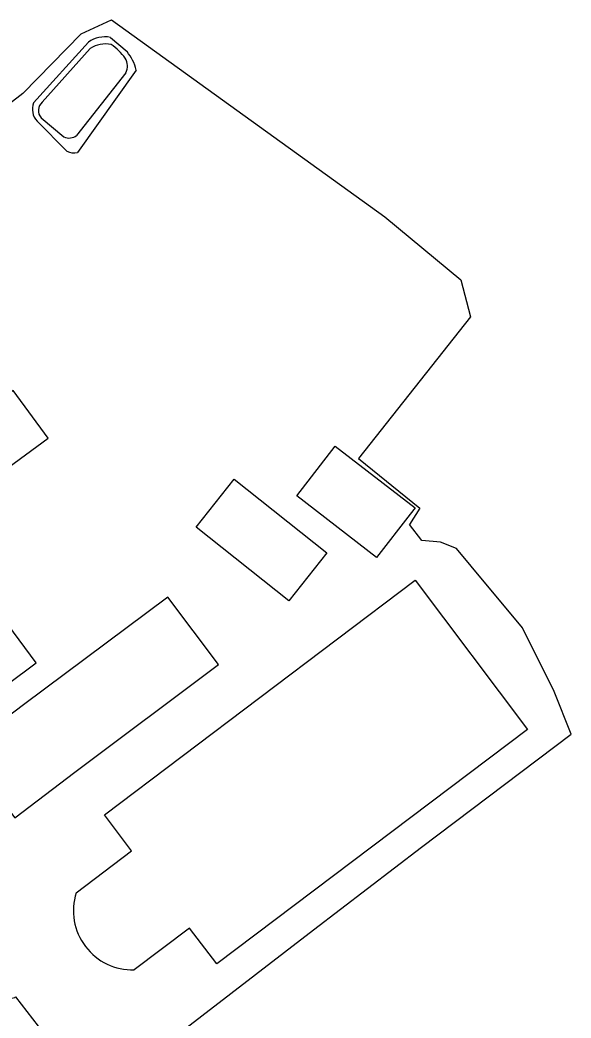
# Model space of a CAD drawing. Extents: x 136000 to 141000, y 400494 to 402006.
# Drawn here: x 136451 to 136557.8, y 401582.2 to 401775.5 of the extents above; entities that cross this region are included whole.
import ezdxf

# ---------------------------------------------------------------- set-up
doc = ezdxf.new("R2010")
doc.units = 0
for name, color, linetype in [('gg-afsc-hekwerk', 7, 'Continuous'), ('gg-bbg-bijgebouw', 7, 'Continuous'), ('gg-bbg-gedigitaliseerde bebouwing', 7, 'Continuous'), ('gg-bbg-gedigitaliseerde bijgebouw', 7, 'Continuous'), ('gg-bbg-hoofdgebouw', 7, 'Continuous'), ('gg-knt-bronhoudergrens', 7, 'Continuous'), ('gg-kntw-bovenkant insteek waterloop', 7, 'Continuous'), ('gg-kntw-waterlijn', 7, 'Continuous')]:
    doc.layers.add(name, color=color, linetype=linetype)

msp = doc.modelspace()

# ---------------------------------------------------------------- linework, layer by layer
at = {"layer": 'gg-afsc-hekwerk'}
msp.add_lwpolyline([(136447.66, 401585.63), (136449.95, 401586.12), (136450.13, 401586.26), (136455.61, 401579.15)], dxfattribs=at)
at = {"layer": 'gg-bbg-bijgebouw'}
for points in [[(136461.88, 401606.43), (136472.57, 401614.54), (136467.32, 401621.53), (136527.52, 401666.95), (136549.34, 401638.06), (136489.13, 401592.66), (136483.83, 401599.6), (136473.1, 401591.51)], [(136451.64, 401642.83), (136440.04, 401634.05), (136449.95, 401620.97), (136461.62, 401629.8), (136489.41, 401650.65), (136479.61, 401663.71), (136451.64, 401642.83)]]:
    msp.add_lwpolyline(points, dxfattribs=at)
for centre, radius, start, end in [((136472.53, 401602.93), 11.22, 161.8114, 217.989), ((136472.64, 401602.63), 11.12, 216.4046, 272.3653)]:
    msp.add_arc(centre, radius, start, end, dxfattribs=at)
at = {"layer": 'gg-bbg-gedigitaliseerde bebouwing'}
msp.add_lwpolyline([(136454.11, 401650.98), (136447.51, 401659.84), (136439.34, 401653.76), (136433.18, 401662.03), (136419.15, 401651.81)], dxfattribs=at)
at = {"layer": 'gg-bbg-gedigitaliseerde bijgebouw'}
for points in [[(136430.25, 401675.33), (136456.41, 401694.47), (136449.67, 401703.68), (136423.51, 401684.55), (136430.25, 401675.33)], [(136526.59, 401679.76), (136520.08, 401671.34), (136504.61, 401683.3), (136512.05, 401692.92)], [(136512.05, 401692.92), (136527.52, 401680.96), (136526.59, 401679.76)], [(136485.11, 401677.27), (136492.49, 401686.54), (136510.41, 401672.27), (136503.04, 401663), (136485.11, 401677.27)]]:
    msp.add_lwpolyline(points, dxfattribs=at)
at = {"layer": 'gg-bbg-hoofdgebouw'}
msp.add_lwpolyline([(136419.13, 401638.15), (136421.92, 401640.24), (136424.02, 401637.41), (136428.04, 401640.41), (136425.8, 401643.41), (136430.45, 401646.88), (136436.93, 401638.19), (136454.11, 401650.98)], dxfattribs=at)
at = {"layer": 'gg-knt-bronhoudergrens'}
msp.add_line((136528.86, 401674.67), (136526.47, 401677.78), dxfattribs=at)
for points in [[(136462.83, 401772.77), (136468.72, 401775.48), (136521.66, 401737.34), (136536.39, 401725.14), (136538.24, 401718), (136516.55, 401690.56), (136528.44, 401680.93), (136526.47, 401677.78)], [(136462.83, 401772.77), (136451.49, 401761.24), (136445.71, 401756.81), (136443.61, 401753.97), (136428.27, 401736.67)], [(136557.75, 401637.12), (136554.48, 401645.43), (136548.37, 401657.75), (136538.42, 401669.67), (136535.53, 401673.12), (136532.47, 401674.34), (136528.86, 401674.67)], [(136473.79, 401580.26), (136477, 401579.56), (136480.57, 401578.27), (136507.84, 401599.22), (136528.75, 401615.28), (136557.75, 401637.12)]]:
    msp.add_lwpolyline(points, dxfattribs=at)
at = {"layer": 'gg-kntw-bovenkant insteek waterloop'}
for p, q in [((136464.22, 401771.2), (136453.6, 401759.41)), ((136468.49, 401772.11), (136471.71, 401769.34)), ((136473.49, 401765.78), (136462.08, 401749.83)), ((136454.28, 401755.88), (136460.04, 401750.06))]:
    msp.add_line(p, q, dxfattribs=at)
for centre, radius, start, end in [((136467.46, 401766.47), 5.73, 79.6265, 124.4035), ((136464.21, 401763.36), 9.6, 14.6279, 38.6051), ((136456.76, 401758.19), 3.39, 158.8797, 223.097), ((136461.41, 401752.98), 3.23, 244.9877, 282.0108)]:
    msp.add_arc(centre, radius, start, end, dxfattribs=at)
at = {"layer": 'gg-kntw-waterlijn'}
for p, q in [((136455.27, 401759.56), (136464.56, 401769.97)), ((136471.49, 401765.24), (136461.94, 401753.12)), ((136455.08, 401756.55), (136459.48, 401752.85))]:
    msp.add_line(p, q, dxfattribs=at)
for centre, radius, start, end in [((136467.56, 401765.26), 5.58, 78.8805, 122.5149), ((136461.93, 401761.17), 11.69, 36.128, 54.9532), ((136468.84, 401766.54), 2.95, 333.9471, 31.0531), ((136456.61, 401757.96), 2.08, 129.9377, 222.8385), ((136460.5, 401754.87), 2.26, 243.1457, 309.4425)]:
    msp.add_arc(centre, radius, start, end, dxfattribs=at)

doc.saveas('drawing.dxf')
